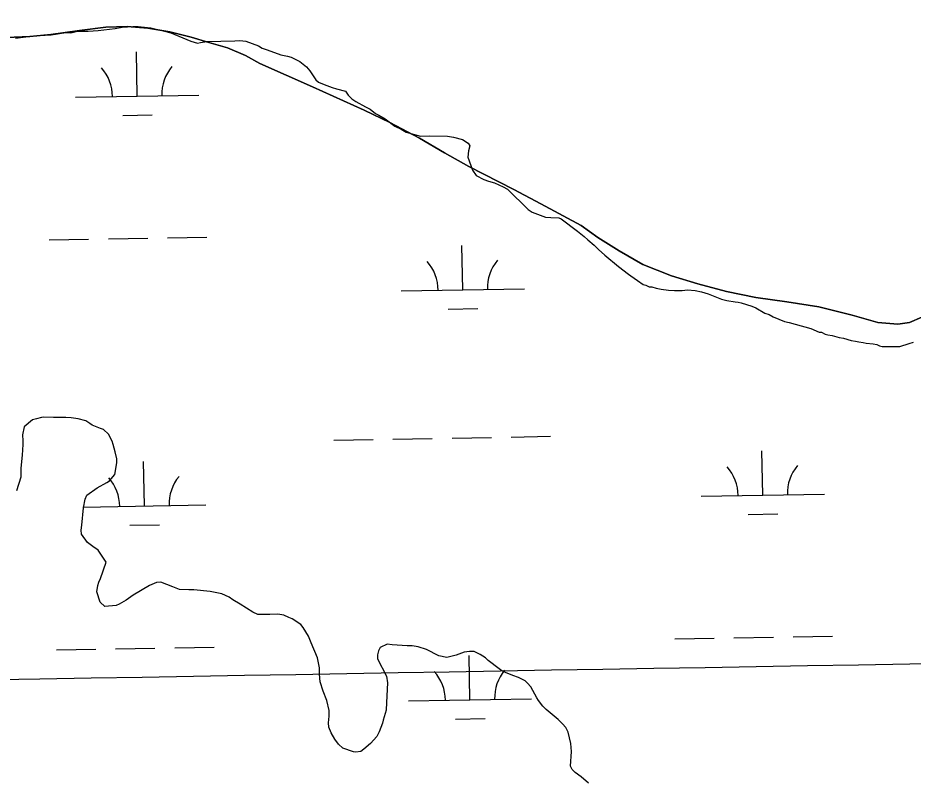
# Model space of a CAD drawing. Extents: x 3903937 to 3942190, y 260677 to 286651.
# Drawn here: x 3909536 to 3910262, y 272017 to 272638 of the extents above; entities that cross this region are included whole.
import ezdxf

# ---------------------------------------------------------------- set-up
doc = ezdxf.new("R2010")
doc.units = 0
for name, color, linetype in [('V-GRID-MAJR', 7, 'Continuous'), ('V-SITE-VEGE', 7, 'Continuous'), ('V-TOPO-SHOR', 7, 'Continuous'), ('V-WETL-SWMP', 7, 'Continuous')]:
    doc.layers.add(name, color=color, linetype=linetype)

msp = doc.modelspace()

# ---------------------------------------------------------------- linework, layer by layer
at = {"layer": 'V-GRID-MAJR'}
msp.add_spline([(3908100.257, 272076.177), (3913415.549, 272167.798), (3918730.829, 272260.192), (3924046.094, 272353.359), (3929361.347, 272447.3), (3934676.585, 272542.013), (3939991.81, 272637.5), (3939991.811, 272637.5)], degree=3, dxfattribs=at)
at = {"layer": 'V-SITE-VEGE'}
for p, q in [((3909553.467, 272623.193), (3909562.845, 272623.643)), ((3909562.845, 272623.643), (3909574.838, 272625.605)), ((3909574.838, 272625.605), (3909578.653, 272625.376)), ((3909578.653, 272625.376), (3909584.205, 272626.642)), ((3909584.205, 272626.642), (3909592.711, 272626.78500000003)), ((3909592.711, 272626.78500000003), (3909600.913, 272627.215)), ((3909600.913, 272627.215), (3909614.669, 272628.913)), ((3909614.669, 272628.913), (3909620.519, 272629.892)), ((3909620.519, 272629.892), (3909629.012, 272630.621)), ((3909629.012, 272630.621), (3909633.413, 272630.40200000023)), ((3909633.413, 272630.402), (3909643.696, 272629.3999999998)), ((3909643.696, 272629.3999999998), (3909654.884, 272626.656)), ((3909654.884, 272626.656), (3909659.893, 272625.27400000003)), ((3909659.893, 272625.27400000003), (3909676.14, 272618.507)), ((3909533.8510000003, 272621.104), (3909542.34, 272622.126)), ((3909542.34, 272622.126), (3909553.467, 272623.193)), ((3909676.14, 272618.507), (3909681.4420000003, 272617.131)), ((3909681.4420000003, 272617.131), (3909684.076, 272617.469)), ((3909684.076, 272617.469), (3909689.0470000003, 272618.431)), ((3909689.0470000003, 272618.431), (3909711.917, 272618.814)), ((3909711.917, 272618.814), (3909716.019, 272619.17899999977)), ((3909716.019, 272619.179), (3909720.719, 272618.67100000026)), ((3909720.719, 272618.67100000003), (3909731.049, 272614.73899999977)), ((3909731.049, 272614.73899999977), (3909734.0100000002, 272613.02899999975)), ((3909734.0100000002, 272613.029), (3909738.139, 272611.63)), ((3909738.139, 272611.6299999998), (3909749.063, 272607.41499999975)), ((3909749.063, 272607.41499999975), (3909754.6520000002, 272606.3359999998)), ((3909754.6520000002, 272606.3359999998), (3909757.599, 272605.5039999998)), ((3909757.599, 272605.504), (3909764.696, 272602.1050000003)), ((3909764.696, 272602.10499999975), (3909770.0470000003, 272597.79600000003)), ((3909770.0470000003, 272597.79600000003), (3909772.74, 272594.613)), ((3909772.74, 272594.613), (3909777.555, 272587.363)), ((3909777.555, 272587.363), (3909779.642, 272585.3459999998)), ((3909779.642, 272585.3459999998), (3909784.369, 272583.37199999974)), ((3909784.369, 272583.37200000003), (3909790.859, 272581.13300000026)), ((3909790.859, 272581.13299999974), (3909794.396, 272580.023)), ((3909794.396, 272580.023), (3909801.7600000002, 272578.0919999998)), ((3909801.7600000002, 272578.092), (3909803.87, 272574.9009999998)), ((3909803.87, 272574.9009999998), (3909806.8540000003, 272571.72499999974)), ((3909806.8540000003, 272571.72499999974), (3909810.112, 272569.7259999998)), ((3909810.112, 272569.726), (3909817.811, 272565.456)), ((3909817.811, 272565.4559999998), (3909821.657, 272563.4669999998)), ((3909821.657, 272563.467), (3909826.113, 272560.02200000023)), ((3909826.113, 272560.022), (3909828.778, 272558.601)), ((3909828.778, 272558.601), (3909833.816, 272555.45900000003)), ((3909833.816, 272555.45900000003), (3909841.832, 272549.72899999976)), ((3909841.832, 272549.72899999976), (3909846.859, 272547.173)), ((3909846.859, 272547.173), (3909851.005, 272544.898)), ((3909851.005, 272544.898), (3909862.498, 272541.572)), ((3909862.498, 272541.572), (3909869.535, 272541.689)), ((3909869.535, 272541.689), (3909884.4930000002, 272541.648)), ((3909884.4930000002, 272541.648), (3909889.2, 272540.847)), ((3909889.2, 272540.847), (3909896.5640000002, 272538.918)), ((3909896.5640000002, 272538.918), (3909901.31, 272535.77)), ((3909901.414, 272529.614), (3909900.91, 272524.618)), ((3909901.31, 272535.77), (3909902.518, 272533.738)), ((3909902.518, 272533.738), (3909901.414, 272529.614)), ((3909900.91, 272524.618), (3909904.611, 272513.83)), ((3909904.611, 272513.83), (3909907.617, 272509.48)), ((3909907.617, 272509.48), (3909913.829, 272506.359)), ((3909913.829, 272506.359), (3909917.663, 272504.956)), ((3909917.663, 272504.956), (3909922.6720000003, 272503.57300000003)), ((3909922.6720000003, 272503.57299999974), (3909929.764, 272500.4659999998)), ((3909929.764, 272500.4659999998), (3909933.025, 272498.46999999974)), ((3909933.025, 272498.47000000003), (3909950.017, 272482.036)), ((3909950.017, 272482.036), (3909953.284, 272479.745)), ((3909953.284, 272479.745), (3909963.907, 272475.819)), ((3909963.907, 272475.819), (3909968.31, 272475.6)), ((3909968.31, 272475.6), (3909974.769, 272475.12)), ((3909974.769, 272475.12), (3909976.8340000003, 272474.569)), ((3909976.8340000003, 272474.569), (3909989.906, 272464.522)), ((3909989.906, 272464.522), (3909995.255, 272460.213)), ((3909995.255, 272460.213), (3909998.237, 272457.331)), ((3909998.237, 272457.331), (3910003.591, 272453.02)), ((3910003.591, 272453.02), (3910006.876, 272449.55700000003)), ((3910006.876, 272449.55700000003), (3910012.231, 272444.955)), ((3910012.231, 272444.955), (3910023.237, 272435.754)), ((3910023.237, 272435.754), (3910031.2630000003, 272429.438)), ((3910031.2630000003, 272429.438), (3910033.336, 272428.299)), ((3910033.336, 272428.299), (3910038.681, 272424.283)), ((3910038.681, 272424.283), (3910043.134, 272421.131)), ((3910043.134, 272421.131), (3910045.489, 272420.58400000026)), ((3910045.489, 272420.58400000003), (3910048.153, 272419.163)), ((3910048.153, 272419.163), (3910050.205, 272419.19800000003)), ((3910050.205, 272419.19800000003), (3910053.742, 272418.08400000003)), ((3910053.742, 272418.08400000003), (3910057.863, 272417.273)), ((3910057.863, 272417.273), (3910063.7430000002, 272416.49)), ((3910063.7430000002, 272416.49), (3910068.7320000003, 272416.281)), ((3910068.7320000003, 272416.281), (3910074.89, 272416.386)), ((3910074.89, 272416.386), (3910079.2830000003, 272416.75199999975)), ((3910079.2830000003, 272416.752), (3910085.449, 272416.26900000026)), ((3910085.449, 272416.26900000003), (3910090.453, 272415.18)), ((3910090.453, 272415.18), (3910096.054, 272413.514)), ((3910096.054, 272413.514), (3910106.683, 272409.294)), ((3910106.683, 272409.294), (3910111.1010000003, 272408.194)), ((3910111.1010000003, 272408.1939999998), (3910117.863, 272407.1349999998)), ((3910117.863, 272407.1349999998), (3910120.214, 272406.881)), ((3910120.214, 272406.881), (3910122.862, 272406.33799999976)), ((3910122.862, 272406.338), (3910131.417, 272403.551)), ((3910131.417, 272403.551), (3910134.667, 272402.138)), ((3910134.667, 272402.138), (3910142.0700000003, 272397.864)), ((3910142.0700000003, 272397.864), (3910145.6070000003, 272396.75)), ((3910145.6070000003, 272396.75), (3910148.862, 272395.04600000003)), ((3910148.862, 272395.04600000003), (3910158.02, 272391.093)), ((3910158.02, 272391.093), (3910161.848, 272390.278)), ((3910161.848, 272390.278), (3910166.562, 272388.889)), ((3910166.562, 272388.889), (3910179.3030000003, 272385.465)), ((3910179.3030000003, 272385.465), (3910185.9450000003, 272382.369)), ((3910185.9450000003, 272382.369), (3910187.991, 272382.358)), ((3910187.991, 272382.358), (3910191.056, 272380.81)), ((3910191.056, 272380.81), (3910193.1, 272380.292)), ((3910193.1, 272380.292), (3910196.682, 272379.76300000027)), ((3910196.682, 272379.763), (3910202.304, 272378.20699999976)), ((3910202.304, 272378.207), (3910205.886, 272377.67900000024)), ((3910205.886, 272377.679), (3910212.02, 272375.606)), ((3910212.02, 272375.606), (3910215.6, 272375.08)), ((3910215.6, 272375.08), (3910218.1580000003, 272374.555)), ((3910218.1580000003, 272374.555), (3910221.738, 272374.031)), ((3910221.738, 272374.031), (3910224.293, 272373.509)), ((3910224.293, 272373.509), (3910229.921, 272372.974)), ((3910229.921, 272372.974), (3910232.991, 272372.44800000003)), ((3910232.991, 272372.44800000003), (3910235.0330000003, 272371.4179999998)), ((3910235.0330000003, 272371.4179999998), (3910237.079, 272370.898)), ((3910237.079, 272370.898), (3910241.685, 272370.877)), ((3910241.685, 272370.877), (3910251.409, 272370.838)), ((3910251.409, 272370.838), (3910259.097, 272373.36300000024)), ((3910259.097, 272373.363), (3910262.683, 272374.375)), ((3909547.563, 272311.327), (3909540.913, 272305.64400000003)), ((3909550.772, 272312.263), (3909547.563, 272311.327)), ((3909554.862, 272313.21), (3909550.772, 272312.263)), ((3909556.91, 272313.537), (3909554.862, 272313.21)), ((3909564.835, 272313.085), (3909556.91, 272313.537)), ((3909574.805, 272313.253), (3909564.835, 272313.085)), ((3909578.915, 272313.027), (3909574.805, 272313.253)), ((3909584.793, 272312.24700000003), (3909578.915, 272313.027)), ((3909590.978, 272310.59), (3909584.793, 272312.24700000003)), ((3909540.913, 272305.64400000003), (3909539.555, 272299.169)), ((3909594.245, 272308.298), (3909590.978, 272310.59)), ((3909596.029, 272306.863), (3909594.245, 272308.298)), ((3909598.683, 272306.027), (3909596.029, 272306.863)), ((3909602.8200000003, 272304.33799999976), (3909598.683, 272306.027)), ((3909605.179, 272303.498), (3909602.8200000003, 272304.338)), ((3909539.555, 272299.169), (3909539.932, 272294.19)), ((3909609.347, 272299.754), (3909605.179, 272303.498)), ((3909612.378, 272293.94), (3909609.347, 272299.754)), ((3909539.686, 272291.253), (3909539.244, 272282.741)), ((3909539.932, 272294.19), (3909539.686, 272291.253)), ((3909613.008, 272291.31), (3909612.378, 272293.94)), ((3909614.864, 272285.4759999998), (3909613.008, 272291.31)), ((3909539.244, 272282.741), (3909538.248, 272272.164)), ((3909616.1380000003, 272279.63300000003), (3909614.864, 272285.4759999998)), ((3909614.59, 272266.996), (3909616.191, 272276.405)), ((3909616.191, 272276.405), (3909616.1380000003, 272279.63300000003)), ((3909538.248, 272272.164), (3909538.076, 272264.83)), ((3909538.076, 272264.83), (3909534.7460000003, 272253.627)), ((3909600.106, 272256.193), (3909607.954, 272260.431)), ((3909607.954, 272260.431), (3909610.272, 272261.936)), ((3909610.272, 272261.936), (3909614.59, 272266.996)), ((3909591.701, 272250.186), (3909600.106, 272256.193)), ((3909588.9420000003, 272239.875), (3909590.29, 272246.936)), ((3909590.29, 272246.936), (3909591.701, 272250.186)), ((3909587.714, 272225.776), (3909588.9420000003, 272239.875)), ((3909587.196, 272221.662), (3909587.714, 272225.776)), ((3909587.544, 272218.44), (3909587.196, 272221.662)), ((3909592.346, 272211.776), (3909587.544, 272218.44)), ((3909596.506, 272208.618), (3909592.346, 272211.776)), ((3909600.958, 272205.468), (3909596.506, 272208.618)), ((3909607.571, 272195.9), (3909600.958, 272205.468)), ((3909602.809, 272182.623), (3909607.571, 272195.9)), ((3909601.392, 272179.666), (3909602.809, 272182.623)), ((3909599.7660000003, 272171.719), (3909600.557, 272177.011)), ((3909600.557, 272177.011), (3909601.392, 272179.666)), ((3909642.5, 272176.837), (3909629.433, 272168.991)), ((3909648.326, 272179.281), (3909642.5, 272176.837)), ((3909651.839, 272179.63300000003), (3909648.326, 272179.28100000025)), ((3909661.583, 272175.69), (3909651.839, 272179.63300000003)), ((3909666.895, 272173.726), (3909661.583, 272175.69)), ((3909674.528, 272173.2699999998), (3909666.895, 272173.7259999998)), ((3909678.633, 272173.337), (3909674.528, 272173.27)), ((3909691.852, 272172.094), (3909678.633, 272173.33699999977)), ((3909602.5470000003, 272163.261), (3909599.7660000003, 272171.719)), ((3909629.433, 272168.991), (3909623.631, 272165.082)), ((3909701.269, 272170.2), (3909691.852, 272172.0940000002)), ((3909707.182, 272167.365), (3909701.269, 272170.2)), ((3909710.149, 272165.362), (3909707.182, 272167.365)), ((3909606.418, 272159.806), (3909602.5470000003, 272163.261)), ((3909615.4990000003, 272160.54600000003), (3909606.418, 272159.80599999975)), ((3909618.1180000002, 272161.76199999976), (3909615.4990000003, 272160.54600000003)), ((3909623.631, 272165.082), (3909618.1180000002, 272161.76199999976)), ((3909716.078, 272161.64900000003), (3909710.149, 272165.362)), ((3909726.447, 272155.37), (3909716.078, 272161.64900000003)), ((3909730.586, 272153.38799999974), (3909726.447, 272155.37)), ((3909740.267, 272153.257), (3909730.586, 272153.38799999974)), ((3909746.7120000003, 272153.658), (3909740.267, 272153.2570000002)), ((3909751.711, 272152.86100000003), (3909746.7120000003, 272153.658)), ((3909755.557, 272150.875), (3909751.711, 272152.86100000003)), ((3909758.5130000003, 272149.751), (3909755.557, 272150.875)), ((3909765.333, 272145.17100000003), (3909758.5130000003, 272149.751)), ((3909767.426, 272142.86099999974), (3909765.333, 272145.17100000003)), ((3909771.649, 272135.89400000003), (3909767.426, 272142.86099999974)), ((3909773.795, 272130.358), (3909771.649, 272135.89400000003)), ((3909778.985, 272118.125), (3909773.795, 272130.358)), ((3909828.454, 272123.944), (3909827.629, 272120.704)), ((3909829.875, 272126.606), (3909828.454, 272123.944)), ((3909835.403, 272129.338), (3909829.875, 272126.606)), ((3909839.515, 272128.822), (3909835.403, 272129.338)), ((3909851.848, 272127.855), (3909839.515, 272128.822)), ((3909855.662, 272127.919), (3909851.848, 272127.855)), ((3909860.663, 272127.12199999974), (3909855.662, 272127.919)), ((3909867.448, 272124.892), (3909860.663, 272127.12199999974)), ((3909877.502, 272119.7799999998), (3909867.448, 272124.892)), ((3909897.984, 272122.764), (3909893.609, 272121.226)), ((3909902.37, 272123.426), (3909897.984, 272122.764)), ((3909906.188, 272123.196), (3909902.37, 272123.426)), ((3909910.919, 272120.929), (3909906.188, 272123.196)), ((3909780.588, 272109.941), (3909778.985, 272118.125)), ((3909827.629, 272120.704), (3909827.682, 272117.476)), ((3909827.682, 272117.476), (3909834.96, 272103.228)), ((3909883.977, 272118.422), (3909877.502, 272119.7799999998)), ((3909891.569, 272120.311), (3909883.977, 272118.422)), ((3909893.609, 272121.226), (3909891.569, 272120.311)), ((3909915.365, 272118.072), (3909910.919, 272120.929)), ((3909917.452, 272116.053), (3909915.365, 272118.072)), ((3909926.367, 272109.163), (3909917.452, 272116.0529999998)), ((3909780.6720000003, 272104.957), (3909780.588, 272109.941)), ((3909928.444, 272107.732), (3909926.367, 272109.163)), ((3909781.069, 272098.80399999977), (3909780.6720000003, 272104.957)), ((3909834.96, 272103.228), (3909835.634, 272097.961)), ((3909931.401, 272106.314), (3909928.444, 272107.732)), ((3909937.602, 272103.779), (3909931.401, 272106.314)), ((3909942.0300000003, 272102.094), (3909937.602, 272103.779)), ((3909947.353, 272099.544), (3909942.0300000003, 272102.094)), ((3909783.543, 272091.221), (3909781.069, 272098.80399999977)), ((3909835.634, 272097.961), (3909835.026, 272081.82)), ((3909949.44, 272097.527), (3909947.353, 272099.544)), ((3909952.127, 272094.6389999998), (3909949.44, 272097.527)), ((3909956.97, 272085.628), (3909952.127, 272094.6389999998)), ((3909786.6010000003, 272083.645), (3909783.543, 272091.221)), ((3909788.502, 272075.465), (3909786.6010000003, 272083.645)), ((3909835.026, 272081.82), (3909834.545, 272075.652)), ((3909958.1780000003, 272083.594), (3909956.97, 272085.628)), ((3909961.775, 272078.963), (3909958.1780000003, 272083.594)), ((3909964.458, 272076.369), (3909961.775, 272078.963)), ((3909788.287, 272070.76900000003), (3909788.502, 272075.465)), ((3909834.545, 272075.652), (3909832.3310000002, 272067.697)), ((3909974.278, 272068.027), (3909964.458, 272076.369)), ((3909787.789, 272065.481), (3909788.287, 272070.76900000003)), ((3909788.1410000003, 272061.967), (3909787.789, 272065.481)), ((3909831.788, 272065.047), (3909828.97, 272058.254)), ((3909832.3310000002, 272067.697), (3909831.788, 272065.047)), ((3909977.856, 272064.568), (3909974.278, 272068.027)), ((3909980.543, 272061.678), (3909977.856, 272064.568)), ((3909789.978, 272057.308), (3909788.1410000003, 272061.967)), ((3909792.9990000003, 272052.079), (3909789.978, 272057.308)), ((3909828.97, 272058.254), (3909826.981, 272054.41000000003)), ((3909982.365, 272057.8999999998), (3909980.543, 272061.678)), ((3909984.575, 272048.551), (3909982.365, 272057.8999999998)), ((3909796.001, 272048.02), (3909792.9990000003, 272052.079)), ((3909826.981, 272054.41000000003), (3909822.091, 272048.753)), ((3909799.573, 272044.856), (3909796.001, 272048.02)), ((3909808.13, 272041.77400000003), (3909799.573, 272044.856)), ((3909816.598, 272043.969), (3909813.991, 272042.16499999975)), ((3909822.091, 272048.753), (3909816.598, 272043.969)), ((3909984.9790000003, 272042.106), (3909984.575, 272048.551)), ((3909810.188, 272041.516), (3909808.13, 272041.77400000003)), ((3909813.991, 272042.16499999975), (3909810.188, 272041.516)), ((3909984.295, 272030.362), (3909984.9790000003, 272042.106)), ((3909985.517, 272027.45), (3909984.295, 272030.362)), ((3909988.196, 272025.148), (3909985.517, 272027.45)), ((3909992.9450000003, 272021.71), (3909988.196, 272025.148)), ((3909998.899, 272016.53), (3909992.9450000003, 272021.71))]:
    msp.add_line(p, q, dxfattribs=at)
at = {"layer": 'V-TOPO-SHOR'}
for points in [[(3909774.907, 272581.592), (3909732.0360000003, 272600.501), (3909720.404, 272607.026), (3909705.879, 272613.166), (3909690.853, 272617.61), (3909676.421, 272621.855), (3909659, 272626.212), (3909641.275, 272629.273), (3909624.44, 272630.539), (3909607.1, 272630.013), (3909585.764, 272627.311), (3909562.531, 272624.119), (3909545.486, 272622.494), (3909526.45, 272621.577)], [(3909992.808, 272468.987), (3909960.298, 272486.55), (3909938.262, 272498.128), (3909901.7970000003, 272516.797), (3909882.134, 272528.069), (3909861.685, 272539.839), (3909837.67, 272552.514), (3909816.916, 272562.502), (3909774.907, 272581.592)], [(3910269.495, 272394.564), (3910259.474, 272390.34500000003), (3910249.863, 272388.902), (3910233.727, 272390.354), (3910212.855, 272396.381), (3910185.846, 272402.93), (3910159.818, 272406.998), (3910134.5810000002, 272410.567), (3910110.931, 272415.517), (3910087.585, 272421.754), (3910066.321, 272428.279), (3910042.8880000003, 272437.48600000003), (3910023.721, 272448.558), (3910006.435, 272459.324), (3909992.808, 272468.987)]]:
    msp.add_lwpolyline(points, dxfattribs=at)
at = {"layer": 'V-WETL-SWMP'}
for p, q in [((3909545.486, 272622.4939999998), (3909562.532, 272624.118)), ((3909562.532, 272624.118), (3909585.7630000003, 272627.31099999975)), ((3909585.7630000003, 272627.31099999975), (3909607.099, 272630.013)), ((3909607.099, 272630.013), (3909624.44, 272630.54)), ((3909624.44, 272630.53999999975), (3909641.275, 272629.27400000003)), ((3909641.275, 272629.27400000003), (3909659, 272626.212)), ((3909659, 272626.212), (3909676.42, 272621.856)), ((3909526.449, 272621.576), (3909545.486, 272622.494)), ((3909676.42, 272621.856), (3909690.852, 272617.61100000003)), ((3909690.852, 272617.61100000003), (3909705.88, 272613.165)), ((3909632.596060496, 272574.0231364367), (3909631.9624963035, 272610.0175609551)), ((3909705.88, 272613.165), (3909720.404, 272607.026)), ((3909720.404, 272607.026), (3909732.0360000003, 272600.50099999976)), ((3909732.0360000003, 272600.50099999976), (3909774.906, 272581.5909999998)), ((3909774.906, 272581.5909999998), (3909816.916, 272562.5029999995)), ((3909582.6038042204, 272573.14318616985), (3909682.5883167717, 272574.90308670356)), ((3909620.8694892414, 272558.38333824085), (3909644.865772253, 272558.8057143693)), ((3909816.916, 272562.5029999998), (3909837.671, 272552.515)), ((3909837.671, 272552.515), (3909861.684, 272539.839)), ((3909861.684, 272539.839), (3909882.1350000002, 272528.0689999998)), ((3909882.1350000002, 272528.0689999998), (3909901.796, 272516.797)), ((3909901.796, 272516.797), (3909938.262, 272498.128)), ((3909938.262, 272498.128), (3909960.299, 272486.55)), ((3909960.299, 272486.55), (3909992.808, 272468.98599999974)), ((3909992.808, 272468.98599999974), (3910006.435, 272459.324)), ((3909561.230917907, 272457.31710612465), (3909593.225961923, 272457.88027429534)), ((3909609.2234839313, 272458.16185838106), (3909641.2185279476, 272458.72502655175)), ((3909657.216049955, 272459.0066106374), (3909689.2110939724, 272459.56977880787)), ((3910006.435, 272459.324), (3910023.721, 272448.55700000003)), ((3909896.8401809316, 272416.7872182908), (3909896.2066167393, 272452.7816428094)), ((3910023.721, 272448.55700000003), (3910042.8880000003, 272437.48599999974)), ((3910042.8880000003, 272437.48599999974), (3910066.3200000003, 272428.27899999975)), ((3910066.3200000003, 272428.27899999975), (3910087.585, 272421.7539999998)), ((3910087.585, 272421.7539999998), (3910110.931, 272415.51799999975)), ((3909846.847924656, 272415.90726802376), (3909946.8324372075, 272417.6671685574)), ((3910110.931, 272415.51799999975), (3910134.58, 272410.5679999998)), ((3910134.58, 272410.5679999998), (3910159.818, 272406.9979999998)), ((3910159.818, 272406.998), (3910185.847, 272402.92999999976)), ((3909885.1136096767, 272401.147420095), (3909909.1098926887, 272401.5697962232)), ((3910185.847, 272402.92999999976), (3910212.856, 272396.381)), ((3910212.856, 272396.381), (3910233.727, 272390.35299999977)), ((3910259.475, 272390.3459999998), (3910269.495, 272394.5639999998)), ((3910233.727, 272390.35299999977), (3910249.863, 272388.901)), ((3910249.863, 272388.901), (3910259.475, 272390.3459999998)), ((3909888.1109905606, 272296.54397061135), (3909920.106034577, 272297.1071387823)), ((3909936.1035565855, 272297.3887228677), (3909968.0986006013, 272297.95189103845)), ((3909792.125858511, 272294.854466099), (3909824.120902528, 272295.41763426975)), ((3909840.1184245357, 272295.69921835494), (3909872.1134685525, 272296.2623865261)), ((3910140.2810768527, 272250.23274087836), (3910139.6475126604, 272286.2271653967)), ((3909638.450809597, 272241.39965930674), (3909637.8172454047, 272277.3940838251)), ((3910090.2888205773, 272249.3527906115), (3910190.2733331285, 272251.1126911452)), ((3909588.4585533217, 272240.51970903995), (3909688.443065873, 272242.2796095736)), ((3910128.5545055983, 272234.5929426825), (3910152.5507886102, 272235.01531881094)), ((3909626.724238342, 272225.75986111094), (3909650.720521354, 272226.1822372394)), ((3910068.9159342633, 272133.5267105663), (3910100.91097828, 272134.089878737)), ((3910116.908500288, 272134.37146282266), (3910148.903544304, 272134.93463099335)), ((3910164.9010663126, 272135.21621507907), (3910196.896110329, 272135.7793832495)), ((3909567.0856670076, 272124.6936289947), (3909599.0807110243, 272125.2567971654)), ((3909615.0782330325, 272125.5383812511), (3909647.0732770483, 272126.1015494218)), ((3909663.0707990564, 272126.3831335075), (3909695.065843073, 272126.94630167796)), ((3909902.694930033, 272084.1637411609), (3909902.06136584, 272120.1581656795)), ((3909852.702673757, 272083.2837908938), (3909952.687186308, 272085.04369142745)), ((3909890.968358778, 272068.523942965), (3909914.9646417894, 272068.94631909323))]:
    msp.add_line(p, q, dxfattribs=at)
for centre, radius, start, end in [((3909577.353324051, 272573.5256453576), 35.24628790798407, 0.23658072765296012, 41.78023906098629), ((3909687.8220848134, 272575.4700868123), 35.24628790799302, 140.23657772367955, 181.78023605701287), ((3909841.597444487, 272416.28972721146), 35.24628790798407, 0.23658072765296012, 41.78023906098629), ((3909952.0662052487, 272418.23416866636), 35.24628790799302, 140.23657772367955, 181.78023605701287), ((3910085.038340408, 272249.73524979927), 35.24628790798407, 0.23658072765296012, 41.78023906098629), ((3910195.50710117, 272251.6796912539), 35.24628790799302, 140.23657772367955, 181.78023605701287), ((3909583.208073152, 272240.90216822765), 35.24628790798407, 0.23658072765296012, 41.78023906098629), ((3909693.6768339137, 272242.8466096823), 35.24628790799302, 140.23657772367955, 181.78023605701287), ((3909957.9209543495, 272085.61069153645), 35.24628790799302, 140.23657772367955, 181.78023605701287), ((3909847.4521935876, 272083.66625008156), 35.24628790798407, 0.23658072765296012, 41.78023906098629)]:
    msp.add_arc(centre, radius, start, end, dxfattribs=at)

doc.saveas('drawing.dxf')
